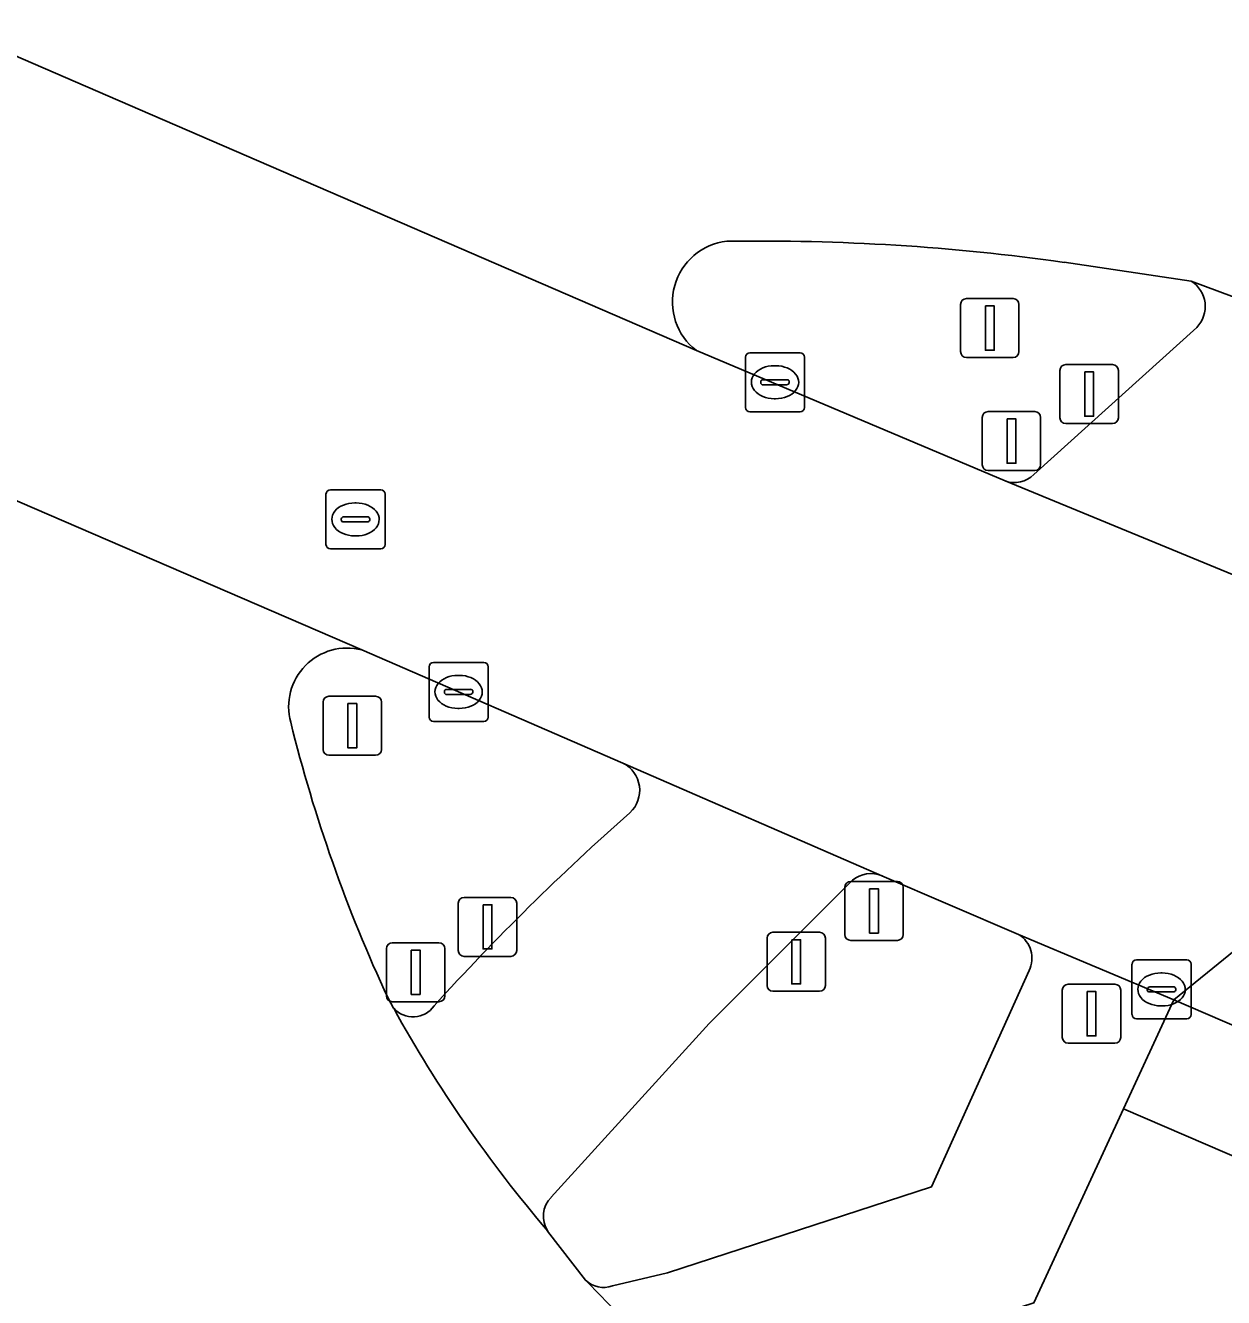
# Model space of a CAD drawing. Extents: x 159716 to 160783, y 383290 to 384031.
# Drawn here: x 160258.52 to 160278.82, y 383973.01 to 383994.56 of the extents above; entities that cross this region are included whole.
import ezdxf

# ---------------------------------------------------------------- set-up
doc = ezdxf.new("R2010")
doc.units = 0
for name, color, linetype in [('IMGEO_Berm_groen', 7, 'Continuous'), ('IMGEO_Drukknoppaal', 7, 'Continuous'), ('IMGEO_Fietspad_gesloten', 7, 'Continuous'), ('IMGEO_Kolk', 7, 'Continuous'), ('IMGEO_Lichtmast', 7, 'Continuous'), ('IMGEO_Rijbaan_lokaal_gesloten', 7, 'Continuous'), ('IMGEO_Rioolput', 7, 'Continuous'), ('IMGEO_Verkeerseiland_groen', 7, 'Continuous'), ('IMGEO_Verkeersregelinstallatiepaal', 7, 'Continuous'), ('IMGEO_Voetpad_open', 7, 'Continuous')]:
    doc.layers.add(name, color=color, linetype=linetype)

msp = doc.modelspace()

# ---------------------------------------------------------------- linework, layer by layer
at = {"layer": 'IMGEO_Berm_groen'}
msp.add_lwpolyline([(160310.268, 383964.089), (160302.512, 383967.472), (160301.755, 383965.717), (160303.761, 383964.852), (160303.626, 383964.54), (160301.178, 383958.867), (160299.172, 383959.732), (160301.223, 383964.485), (160284.942, 383971.487), (160285.461, 383972.616), (160277.128, 383976.21), (160275.611, 383972.921), (160271.28, 383971.519)], dxfattribs=at)
at = {"layer": 'IMGEO_Drukknoppaal'}
for p, q in [((160276.15, 383988.818), (160276.94, 383988.818)), ((160276.94, 383988.818), (160276.15, 383988.818)), ((160276.05, 383987.918), (160276.05, 383988.718)), ((160276.05, 383988.718), (160276.05, 383987.918)), ((160277.04, 383988.718), (160277.04, 383987.918)), ((160277.04, 383987.918), (160277.04, 383988.718)), ((160276.94, 383987.818), (160276.15, 383987.818)), ((160276.15, 383987.818), (160276.94, 383987.818)), ((160265.857, 383978.892), (160265.857, 383979.692)), ((160265.857, 383979.692), (160265.857, 383978.892)), ((160265.957, 383979.792), (160266.747, 383979.792)), ((160266.747, 383979.792), (160265.957, 383979.792)), ((160266.847, 383979.692), (160266.847, 383978.892)), ((160266.847, 383978.892), (160266.847, 383979.692)), ((160271.088, 383978.3), (160271.088, 383979.1)), ((160271.088, 383979.1), (160271.088, 383978.3)), ((160271.188, 383979.2), (160271.978, 383979.2)), ((160271.978, 383979.2), (160271.188, 383979.2)), ((160272.078, 383979.1), (160272.078, 383978.3)), ((160272.078, 383978.3), (160272.078, 383979.1)), ((160266.747, 383978.792), (160265.957, 383978.792)), ((160265.957, 383978.792), (160266.747, 383978.792)), ((160271.978, 383978.2), (160271.188, 383978.2)), ((160271.188, 383978.2), (160271.978, 383978.2))]:
    msp.add_line(p, q, dxfattribs=at)
for points in [[(160276.47, 383988.693), (160276.62, 383988.693), (160276.62, 383987.943), (160276.47, 383987.943), (160276.47, 383988.693)], [(160266.277, 383979.667), (160266.427, 383979.667), (160266.427, 383978.917), (160266.277, 383978.917), (160266.277, 383979.667)], [(160271.508, 383979.075), (160271.658, 383979.075), (160271.658, 383978.325), (160271.508, 383978.325), (160271.508, 383979.075)]]:
    msp.add_lwpolyline(points, dxfattribs=at)
for centre, start, end in [((160276.15, 383988.718), 90, 180), ((160276.15, 383988.718), 90, 180), ((160276.94, 383988.718), 0, 90), ((160276.94, 383988.718), 360, 90), ((160276.15, 383987.918), 180, 270), ((160276.15, 383987.918), 180, 270), ((160276.94, 383987.918), 270, 0), ((160276.94, 383987.918), 270, 0), ((160265.957, 383979.692), 90, 180), ((160265.957, 383979.692), 90, 180), ((160266.747, 383979.692), 0, 90), ((160266.747, 383979.692), 360, 90), ((160271.188, 383979.1), 90, 180), ((160271.188, 383979.1), 90, 180), ((160271.978, 383979.1), 0, 90), ((160271.978, 383979.1), 360, 90), ((160265.957, 383978.892), 180, 270), ((160265.957, 383978.892), 180, 270), ((160266.747, 383978.892), 270, 0), ((160266.747, 383978.892), 270, 0), ((160271.188, 383978.3), 180, 270), ((160271.188, 383978.3), 180, 270), ((160271.978, 383978.3), 270, 0), ((160271.978, 383978.3), 270, 0)]:
    msp.add_arc(centre, 0.1, start, end, dxfattribs=at)
at = {"layer": 'IMGEO_Fietspad_gesloten'}
for points in [[(160283.012, 383988.471), (160278.274, 383990.234)], [(160278.368, 383989.448), (160275.61, 383986.956)], [(160275.121, 383986.846), (160279.809, 383984.915)], [(160273.036, 383980.158), (160268.647, 383982.067)], [(160267.429, 383974.71), (160270.107, 383977.657), (160272.535, 383980.081)]]:
    msp.add_lwpolyline(points, dxfattribs=at)
for centre, radius, start, end in [((160278.004, 383989.803), 0.508, 315.703, 57.9366), ((160275.28, 383987.28), 0.462, 249.8324, 315.5228), ((160268.413, 383981.605), 0.518, 313.0912, 63.1499), ((160296.738, 383949.541), 42.265, 131.4382, 137.7624), ((160272.85, 383979.703), 0.492, 67.7363, 129.7388), ((160265.09, 383978.203), 0.437, 221.6236, 324.903), ((160284.853, 383989.008), 22.95, 208.9116, 220.3871), ((160267.757, 383974.388), 0.459, 135.587, 213.0315)]:
    msp.add_arc(centre, radius, start, end, dxfattribs=at)
at = {"layer": 'IMGEO_Kolk'}
for p, q in [((160270.723, 383988.093), (160270.723, 383988.945)), ((160270.798, 383989.019), (160271.65, 383989.019)), ((160271.724, 383988.945), (160271.724, 383988.093)), ((160271.211, 383988.799), (160271.236, 383988.799)), ((160270.982, 383988.513), (160270.982, 383988.525)), ((160271.025, 383988.562), (160271.423, 383988.562)), ((160271.466, 383988.525), (160271.466, 383988.513)), ((160271.42, 383988.476), (160271.022, 383988.476)), ((160271.234, 383988.239), (160271.209, 383988.239)), ((160271.65, 383988.019), (160270.798, 383988.019)), ((160265.438, 383983.773), (160266.29, 383983.773)), ((160265.363, 383982.847), (160265.363, 383983.699)), ((160265.851, 383983.553), (160265.876, 383983.553)), ((160266.364, 383983.699), (160266.364, 383982.847)), ((160265.622, 383983.267), (160265.622, 383983.279)), ((160266.06, 383983.23), (160265.662, 383983.23)), ((160265.665, 383983.316), (160266.063, 383983.316)), ((160266.106, 383983.279), (160266.106, 383983.267)), ((160265.874, 383982.993), (160265.849, 383982.993)), ((160266.29, 383982.773), (160265.438, 383982.773)), ((160277.271, 383977.806), (160277.271, 383978.658)), ((160277.346, 383978.732), (160278.198, 383978.732)), ((160278.272, 383978.658), (160278.272, 383977.806)), ((160277.759, 383978.512), (160277.784, 383978.512)), ((160277.53, 383978.226), (160277.53, 383978.238)), ((160277.968, 383978.189), (160277.57, 383978.189)), ((160277.573, 383978.275), (160277.971, 383978.275)), ((160278.014, 383978.238), (160278.014, 383978.226)), ((160277.782, 383977.952), (160277.757, 383977.952)), ((160278.198, 383977.732), (160277.346, 383977.732))]:
    msp.add_line(p, q, dxfattribs=at)
for points in [[(160270.723, 383988.093), (160270.723, 383988.945)], [(160270.798, 383989.019), (160271.65, 383989.019)], [(160271.724, 383988.945), (160271.724, 383988.093)], [(160271.65, 383988.019), (160270.798, 383988.019)], [(160265.438, 383983.773), (160266.29, 383983.773)], [(160265.363, 383982.847), (160265.363, 383983.699)], [(160266.364, 383983.699), (160266.364, 383982.847)], [(160266.29, 383982.773), (160265.438, 383982.773)], [(160277.271, 383977.806), (160277.271, 383978.658)], [(160277.346, 383978.732), (160278.198, 383978.732)], [(160278.272, 383978.658), (160278.272, 383977.806)], [(160278.198, 383977.732), (160277.346, 383977.732)]]:
    msp.add_lwpolyline(points, dxfattribs=at)
for centre, radius, start, end in [((160270.8, 383988.943), 0.0765, 91.552, 178.448), ((160270.8, 383988.943), 0.0765, 91.552, 178.448), ((160271.648, 383988.943), 0.0765, 1.552, 88.448), ((160271.648, 383988.943), 0.0765, 1.552, 88.448), ((160271.022, 383988.522), 0.0403, 85.8775, 175.7526), ((160271.019, 383988.512), 0.0366, 178.938, 274.7102), ((160271.423, 383988.519), 0.043, 264.8664, 352.4533), ((160271.427, 383988.524), 0.0386, 1.7309, 96.639), ((160270.8, 383988.095), 0.0765, 181.552, 268.448), ((160270.8, 383988.095), 0.0765, 181.552, 268.448), ((160271.648, 383988.095), 0.0765, 271.552, 358.448), ((160271.648, 383988.095), 0.0765, 271.552, 358.448), ((160265.44, 383983.697), 0.0765, 91.552, 178.448), ((160265.44, 383983.697), 0.0765, 91.552, 178.448), ((160266.288, 383983.697), 0.0765, 1.552, 88.448), ((160266.288, 383983.697), 0.0765, 1.552, 88.448), ((160265.662, 383983.276), 0.0403, 85.8775, 175.7526), ((160265.659, 383983.266), 0.0366, 178.938, 274.7102), ((160266.063, 383983.273), 0.043, 264.8664, 352.4533), ((160266.067, 383983.278), 0.0386, 1.7309, 96.639), ((160265.44, 383982.849), 0.0765, 181.552, 268.448), ((160265.44, 383982.849), 0.0765, 181.552, 268.448), ((160266.288, 383982.849), 0.0765, 271.552, 358.448), ((160266.288, 383982.849), 0.0765, 271.552, 358.448), ((160277.348, 383978.656), 0.0765, 91.552, 178.448), ((160277.348, 383978.656), 0.0765, 91.552, 178.448), ((160278.196, 383978.656), 0.0765, 1.552, 88.448), ((160278.196, 383978.656), 0.0765, 1.552, 88.448), ((160277.57, 383978.235), 0.0403, 85.8775, 175.7526), ((160277.567, 383978.225), 0.0366, 178.938, 274.7102), ((160277.971, 383978.232), 0.043, 264.8664, 352.4533), ((160277.975, 383978.237), 0.0386, 1.7309, 96.639), ((160277.348, 383977.808), 0.0765, 181.552, 268.448), ((160277.348, 383977.808), 0.0765, 181.552, 268.448), ((160278.196, 383977.808), 0.0765, 271.552, 358.448), ((160278.196, 383977.808), 0.0765, 271.552, 358.448)]:
    msp.add_arc(centre, radius, start, end, dxfattribs=at)
for centre, major_axis, ratio, start_param, end_param in [((160271.21, 383988.519), (-0.387, 0.002), 0.722429, 4.712389, 7.853982), ((160271.235, 383988.519), (-0.39, 0.002), 0.717154, 1.570796, 4.712389), ((160265.85, 383983.273), (-0.387, 0.002), 0.722429, 4.712389, 7.853982), ((160265.875, 383983.273), (-0.39, 0.002), 0.717154, 1.570796, 4.712389), ((160277.758, 383978.232), (-0.387, 0.002), 0.722429, 4.712389, 7.853982), ((160277.783, 383978.232), (-0.39, 0.002), 0.717154, 1.570796, 4.712389)]:
    msp.add_ellipse(centre, major_axis=major_axis, ratio=ratio, start_param=start_param, end_param=end_param, dxfattribs=at)
at = {"layer": 'IMGEO_Lichtmast'}
for p, q in [((160263.667, 383983.199), (160264.457, 383983.199)), ((160264.457, 383983.199), (160263.667, 383983.199)), ((160263.567, 383982.299), (160263.567, 383983.099)), ((160263.567, 383983.099), (160263.567, 383982.299)), ((160264.557, 383983.099), (160264.557, 383982.299)), ((160264.557, 383982.299), (160264.557, 383983.099)), ((160264.457, 383982.199), (160263.667, 383982.199)), ((160263.667, 383982.199), (160264.457, 383982.199))]:
    msp.add_line(p, q, dxfattribs=at)
msp.add_lwpolyline([(160263.987, 383983.074), (160264.137, 383983.074), (160264.137, 383982.324), (160263.987, 383982.324), (160263.987, 383983.074)], dxfattribs=at)
for centre, start, end in [((160263.667, 383983.099), 90, 180), ((160263.667, 383983.099), 90, 180), ((160264.457, 383983.099), 0, 90), ((160264.457, 383983.099), 360, 90), ((160263.667, 383982.299), 180, 270), ((160263.667, 383982.299), 180, 270), ((160264.457, 383982.299), 270, 0), ((160264.457, 383982.299), 270, 0)]:
    msp.add_arc(centre, 0.1, start, end, dxfattribs=at)
at = {"layer": 'IMGEO_Rijbaan_lokaal_gesloten'}
for points in [[(160274.737, 384008.549), (160267.416, 384002.978), (160256.67, 383994.778), (160260.468, 383993.132), (160269.895, 383989.056)], [(160276.121, 383990.551), (160278.274, 383990.234), (160283.012, 383988.471), (160284.1, 383988.084), (160287.501, 383986.832), (160290.453, 383989.426), (160293.31, 383991.936), (160296.212, 383994.486), (160295.379, 383994.885)], [(160264.223, 383983.983), (160256.398, 383987.364), (160250.367, 383989.97), (160240.317, 383982.302)], [(160313.597, 383976.14), (160316.272, 383974.772), (160318.038, 383973.84), (160316.121, 383969.181), (160314.344, 383970.003), (160312.514, 383970.829), (160284.136, 383983.058), (160280.954, 383980.472), (160277.978, 383978.054), (160302.512, 383967.472), (160310.268, 383964.089)], [(160264.763, 383977.913), (160264.669, 383978.085)], [(160268.015, 383973.305), (160267.372, 383974.138)]]:
    msp.add_lwpolyline(points, dxfattribs=at)
msp.add_lwpolyline([(160250.367, 383989.97), (160256.398, 383987.364), (160264.223, 383983.983), (160268.647, 383982.067), (160273.036, 383980.158), (160275.349, 383979.165), (160277.978, 383978.054), (160280.954, 383980.472), (160284.136, 383983.058), (160280.796, 383984.489), (160279.809, 383984.915), (160275.121, 383986.846), (160269.895, 383989.056), (160260.468, 383993.132), (160256.67, 383994.778)], close=True, dxfattribs=at)
for centre, radius, start, end in [((160270.52, 383989.879), 1.034, 96.1604, 232.801), ((160270.999, 383954.371), 36.54, 81.9421, 90.9252), ((160263.974, 383983.025), 0.99, 75.4334, 195.5581), ((160287.663, 383988.825), 25.379, 193.8292, 205.0368), ((160284.853, 383989.008), 22.95, 208.9116, 220.3871), ((160281.729, 383986.214), 18.833, 223.2681, 235.5138)]:
    msp.add_arc(centre, radius, start, end, dxfattribs=at)
at = {"layer": 'IMGEO_Rioolput'}
for p, q in [((160263.616, 383985.769), (160263.616, 383986.621)), ((160263.691, 383986.695), (160264.543, 383986.695)), ((160264.617, 383986.621), (160264.617, 383985.769)), ((160264.104, 383986.475), (160264.129, 383986.475)), ((160263.875, 383986.189), (160263.875, 383986.201)), ((160264.313, 383986.152), (160263.915, 383986.152)), ((160263.918, 383986.238), (160264.316, 383986.238)), ((160264.359, 383986.201), (160264.359, 383986.189)), ((160264.127, 383985.915), (160264.102, 383985.915)), ((160264.543, 383985.695), (160263.691, 383985.695))]:
    msp.add_line(p, q, dxfattribs=at)
for points in [[(160263.616, 383985.769), (160263.616, 383986.621)], [(160263.691, 383986.695), (160264.543, 383986.695)], [(160264.617, 383986.621), (160264.617, 383985.769)], [(160264.543, 383985.695), (160263.691, 383985.695)]]:
    msp.add_lwpolyline(points, dxfattribs=at)
for centre, radius, start, end in [((160263.693, 383986.619), 0.0765, 91.552, 178.448), ((160263.693, 383986.619), 0.0765, 91.552, 178.448), ((160264.541, 383986.619), 0.0765, 1.552, 88.448), ((160264.541, 383986.619), 0.0765, 1.552, 88.448), ((160263.915, 383986.198), 0.0403, 85.8775, 175.7526), ((160263.912, 383986.188), 0.0366, 178.938, 274.7102), ((160264.316, 383986.195), 0.043, 264.8664, 352.4533), ((160264.32, 383986.2), 0.0386, 1.7309, 96.639), ((160263.693, 383985.771), 0.0765, 181.552, 268.448), ((160263.693, 383985.771), 0.0765, 181.552, 268.448), ((160264.541, 383985.771), 0.0765, 271.552, 358.448), ((160264.541, 383985.771), 0.0765, 271.552, 358.448)]:
    msp.add_arc(centre, radius, start, end, dxfattribs=at)
for centre, major_axis, ratio, start_param, end_param in [((160264.103, 383986.195), (-0.387, 0.002), 0.722429, 4.712389, 7.853982), ((160264.128, 383986.195), (-0.39, 0.002), 0.717154, 1.570796, 4.712389)]:
    msp.add_ellipse(centre, major_axis=major_axis, ratio=ratio, start_param=start_param, end_param=end_param, dxfattribs=at)
at = {"layer": 'IMGEO_Verkeerseiland_groen'}
for points in [[(160278.274, 383990.234), (160276.121, 383990.551)], [(160275.61, 383986.956), (160278.368, 383989.448)], [(160269.895, 383989.056), (160275.121, 383986.846)], [(160268.647, 383982.067), (160264.223, 383983.983)], [(160275.349, 383979.165), (160273.036, 383980.158)], [(160272.535, 383980.081), (160270.107, 383977.657), (160267.429, 383974.71)], [(160268.468, 383973.211), (160269.405, 383973.431), (160273.877, 383974.886), (160275.527, 383978.55)], [(160264.669, 383978.085), (160264.763, 383977.913)], [(160267.372, 383974.138), (160268.015, 383973.305)]]:
    msp.add_lwpolyline(points, dxfattribs=at)
for centre, radius, start, end in [((160270.52, 383989.879), 1.034, 96.1604, 232.801), ((160270.999, 383954.371), 36.54, 81.9421, 90.9252), ((160278.004, 383989.803), 0.508, 315.703, 57.9366), ((160275.28, 383987.28), 0.462, 249.8324, 315.5228), ((160263.974, 383983.025), 0.99, 75.4334, 195.5581), ((160287.663, 383988.825), 25.379, 193.8292, 205.0368), ((160268.413, 383981.605), 0.518, 313.0912, 63.1499), ((160296.738, 383949.541), 42.265, 131.4382, 137.7624), ((160272.85, 383979.703), 0.492, 67.7363, 129.7388), ((160275.104, 383978.761), 0.473, 333.5262, 58.7579), ((160265.09, 383978.203), 0.437, 221.6236, 324.903), ((160267.757, 383974.388), 0.459, 135.587, 213.0315), ((160268.315, 383973.614), 0.431, 225.804, 290.7503)]:
    msp.add_arc(centre, radius, start, end, dxfattribs=at)
at = {"layer": 'IMGEO_Verkeersregelinstallatiepaal'}
for p, q in [((160274.367, 383989.037), (160274.367, 383989.837)), ((160274.367, 383989.837), (160274.367, 383989.037)), ((160274.467, 383989.937), (160275.257, 383989.937)), ((160275.257, 383989.937), (160274.467, 383989.937)), ((160275.357, 383989.837), (160275.357, 383989.037)), ((160275.357, 383989.037), (160275.357, 383989.837)), ((160275.257, 383988.937), (160274.467, 383988.937)), ((160274.467, 383988.937), (160275.257, 383988.937)), ((160274.734, 383987.122), (160274.734, 383987.922)), ((160274.734, 383987.922), (160274.734, 383987.122)), ((160274.834, 383988.022), (160275.624, 383988.022)), ((160275.624, 383988.022), (160274.834, 383988.022)), ((160275.724, 383987.922), (160275.724, 383987.122)), ((160275.724, 383987.122), (160275.724, 383987.922)), ((160275.624, 383987.022), (160274.834, 383987.022)), ((160274.834, 383987.022), (160275.624, 383987.022)), ((160272.406, 383979.162), (160272.406, 383979.962)), ((160272.406, 383979.962), (160272.406, 383979.162)), ((160272.506, 383980.062), (160273.296, 383980.062)), ((160273.296, 383980.062), (160272.506, 383980.062)), ((160273.396, 383979.962), (160273.396, 383979.162)), ((160273.396, 383979.162), (160273.396, 383979.962)), ((160273.296, 383979.062), (160272.506, 383979.062)), ((160272.506, 383979.062), (160273.296, 383979.062)), ((160264.64, 383978.123), (160264.64, 383978.923)), ((160264.64, 383978.923), (160264.64, 383978.123)), ((160264.74, 383979.023), (160265.53, 383979.023)), ((160265.53, 383979.023), (160264.74, 383979.023)), ((160265.63, 383978.923), (160265.63, 383978.123)), ((160265.63, 383978.123), (160265.63, 383978.923)), ((160276.091, 383977.42), (160276.091, 383978.22)), ((160276.091, 383978.22), (160276.091, 383977.42)), ((160276.191, 383978.32), (160276.981, 383978.32)), ((160276.981, 383978.32), (160276.191, 383978.32)), ((160277.081, 383978.22), (160277.081, 383977.42)), ((160277.081, 383977.42), (160277.081, 383978.22)), ((160265.53, 383978.023), (160264.74, 383978.023)), ((160264.74, 383978.023), (160265.53, 383978.023)), ((160276.981, 383977.32), (160276.191, 383977.32)), ((160276.191, 383977.32), (160276.981, 383977.32))]:
    msp.add_line(p, q, dxfattribs=at)
for points in [[(160274.787, 383989.812), (160274.937, 383989.812), (160274.937, 383989.062), (160274.787, 383989.062), (160274.787, 383989.812)], [(160275.154, 383987.897), (160275.304, 383987.897), (160275.304, 383987.147), (160275.154, 383987.147), (160275.154, 383987.897)], [(160272.826, 383979.937), (160272.976, 383979.937), (160272.976, 383979.187), (160272.826, 383979.187), (160272.826, 383979.937)], [(160265.06, 383978.898), (160265.21, 383978.898), (160265.21, 383978.148), (160265.06, 383978.148), (160265.06, 383978.898)], [(160276.511, 383978.195), (160276.661, 383978.195), (160276.661, 383977.445), (160276.511, 383977.445), (160276.511, 383978.195)]]:
    msp.add_lwpolyline(points, dxfattribs=at)
for centre, start, end in [((160274.467, 383989.837), 90, 180), ((160274.467, 383989.837), 90, 180), ((160275.257, 383989.837), 0, 90), ((160275.257, 383989.837), 360, 90), ((160274.467, 383989.037), 180, 270), ((160274.467, 383989.037), 180, 270), ((160275.257, 383989.037), 270, 0), ((160275.257, 383989.037), 270, 0), ((160274.834, 383987.922), 90, 180), ((160274.834, 383987.922), 90, 180), ((160275.624, 383987.922), 0, 90), ((160275.624, 383987.922), 360, 90), ((160274.834, 383987.122), 180, 270), ((160274.834, 383987.122), 180, 270), ((160275.624, 383987.122), 270, 0), ((160275.624, 383987.122), 270, 0), ((160272.506, 383979.962), 90, 180), ((160272.506, 383979.962), 90, 180), ((160273.296, 383979.962), 0, 90), ((160273.296, 383979.962), 360, 90), ((160272.506, 383979.162), 180, 270), ((160272.506, 383979.162), 180, 270), ((160273.296, 383979.162), 270, 0), ((160273.296, 383979.162), 270, 0), ((160264.74, 383978.923), 90, 180), ((160264.74, 383978.923), 90, 180), ((160265.53, 383978.923), 0, 90), ((160265.53, 383978.923), 360, 90), ((160276.191, 383978.22), 90, 180), ((160276.191, 383978.22), 90, 180), ((160276.981, 383978.22), 0, 90), ((160276.981, 383978.22), 360, 90), ((160264.74, 383978.123), 180, 270), ((160264.74, 383978.123), 180, 270), ((160265.53, 383978.123), 270, 0), ((160265.53, 383978.123), 270, 0), ((160276.191, 383977.42), 180, 270), ((160276.191, 383977.42), 180, 270), ((160276.981, 383977.42), 270, 0), ((160276.981, 383977.42), 270, 0)]:
    msp.add_arc(centre, 0.1, start, end, dxfattribs=at)
at = {"layer": 'IMGEO_Voetpad_open'}
for points in [[(160271.28, 383971.519), (160275.611, 383972.921), (160277.128, 383976.21), (160277.978, 383978.054), (160275.349, 383979.165)], [(160275.527, 383978.55), (160273.877, 383974.886), (160269.405, 383973.431), (160268.468, 383973.211)]]:
    msp.add_lwpolyline(points, dxfattribs=at)
msp.add_lwpolyline([(160277.978, 383978.054), (160277.128, 383976.21), (160285.461, 383972.616), (160284.942, 383971.487), (160301.223, 383964.485), (160299.172, 383959.732), (160301.178, 383958.867), (160303.626, 383964.54), (160303.761, 383964.852), (160301.755, 383965.717), (160302.512, 383967.472)], close=True, dxfattribs=at)
for centre, radius, start, end in [((160275.104, 383978.761), 0.473, 333.5262, 58.7579), ((160268.315, 383973.614), 0.431, 225.804, 290.7503), ((160281.729, 383986.214), 18.833, 223.2681, 235.5138)]:
    msp.add_arc(centre, radius, start, end, dxfattribs=at)

doc.saveas('drawing.dxf')
